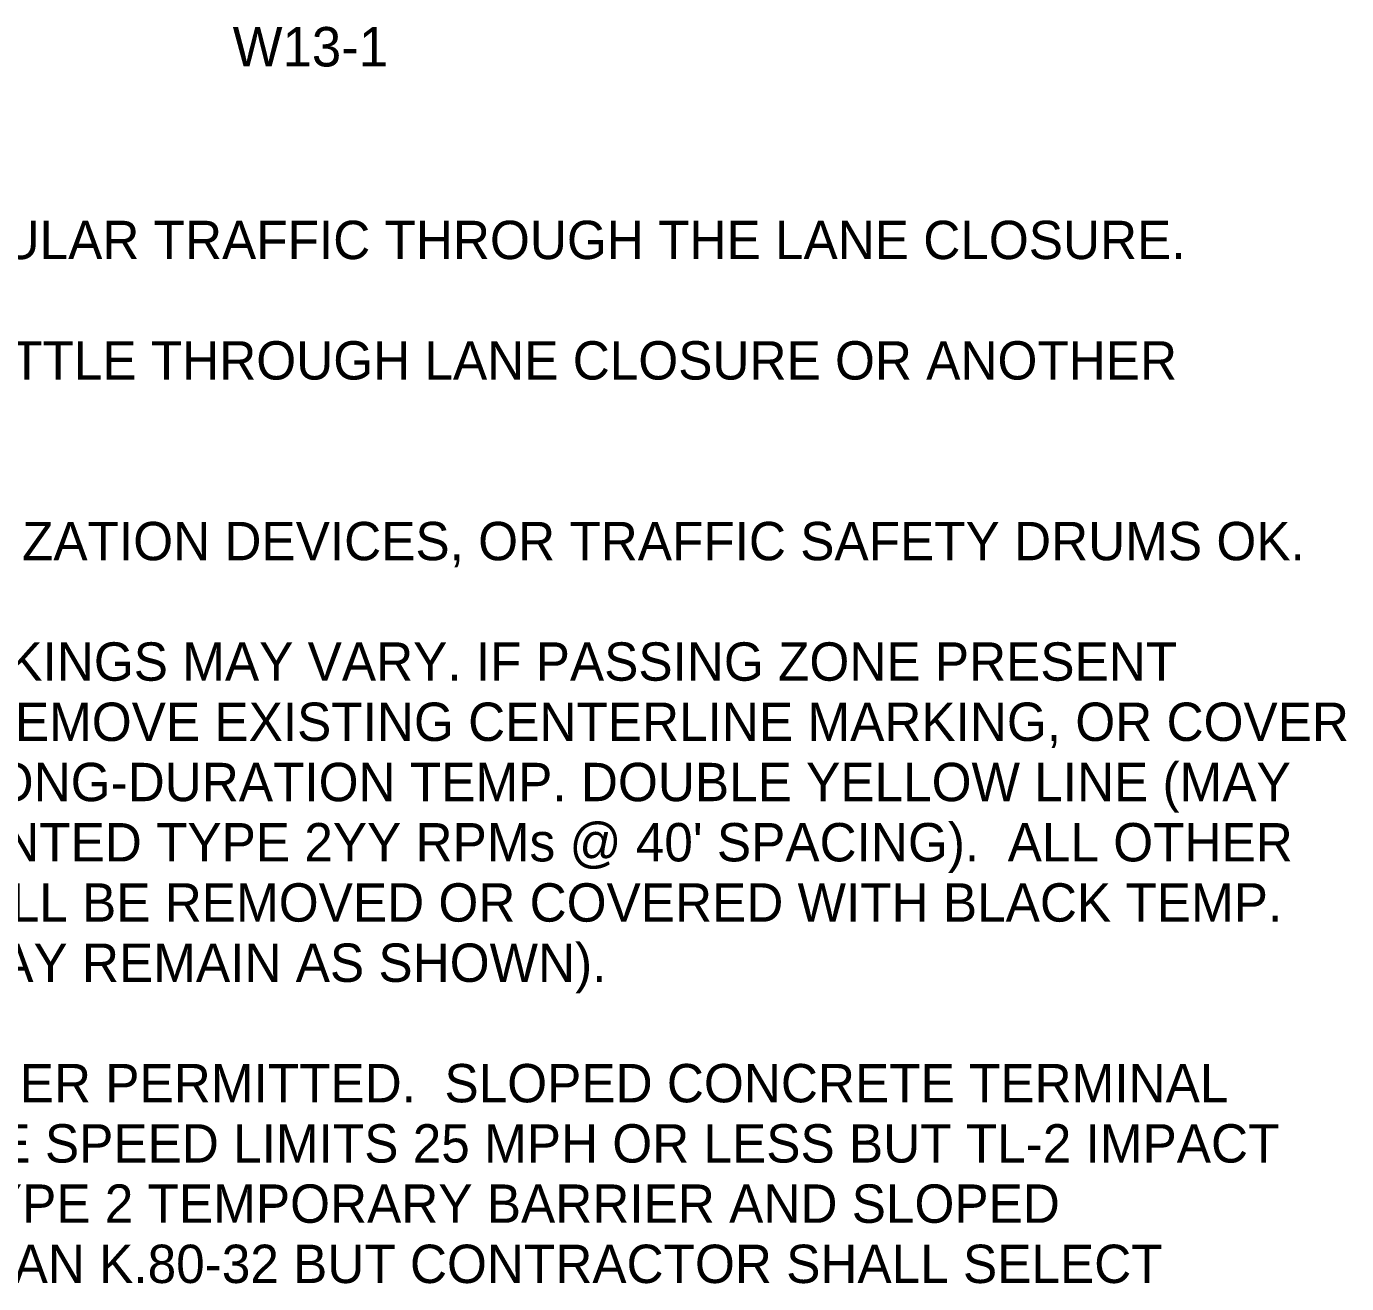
# Model space of a CAD drawing. Extents: x 99976 to 100136, y 99905 to 100011.
# Drawn here: x 100022.12 to 100024.529, y 99942.909 to 99945.203 of the extents above; entities that cross this region are included whole.
import ezdxf

# ---------------------------------------------------------------- set-up
doc = ezdxf.new("R2010")
doc.units = 0
doc.layers.add('SH_GI_GeneralNotesBodyText', color=7, linetype='Continuous')
doc.layers.add('TR_SN_ConstructionSigns', color=7, linetype='Continuous')

msp = doc.modelspace()

# ---------------------------------------------------------------- texts
at = {"layer": 'SH_GI_GeneralNotesBodyText'}
for s, p in [('9. BICYCLISTS ARE COMBINED WITH VEHICULAR TRAFFIC THROUGH THE LANE CLOSURE.', (100020.1, 99944.778)), ('10. ACCOMMODATE PEDESTRIANS VIA SHUTTLE THROUGH LANE CLOSURE OR ANOTHER ', (100020.1, 99944.5582)), ('11. 36" TRAFFIC CONES, 42" TALL CHANNELIZATION DEVICES, OR TRAFFIC SAFETY DRUMS OK.', (100020.1, 99944.2285)), ('12. EXISTING CENTERLINE PAVEMENT MARKINGS MAY VARY. IF PASSING ZONE PRESENT ', (100020.1, 99944.0087)), ("WITHIN 600' OF TEMPORARY STOP BAR, REMOVE EXISTING CENTERLINE MARKING, OR COVER ", (100020.1722, 99943.8988)), ('WITH BLACK TEMP. TAPE, AND INSTALL LONG-DURATION TEMP. DOUBLE YELLOW LINE (MAY ', (100020.1722, 99943.7889)), ("BE SUPPLEMENTED WITH SURFACE-MOUNTED TYPE 2YY RPMs @ 40' SPACING).  ALL OTHER ", (100020.1722, 99943.679)), ('CONFLICTING PAVEMENT MARKINGS SHALL BE REMOVED OR COVERED WITH BLACK TEMP. ', (100020.1722, 99943.5691)), ('TAPE (THOSE WITHIN THE WORK AREA MAY REMAIN AS SHOWN).', (100020.1722, 99943.4592)), ('13. TYPE 2 OR F-SHAPE TEMPORARY BARRIER PERMITTED.  SLOPED CONCRETE TERMINAL ', (100020.1, 99943.2394)), ('ALLOWED FOR REGULATORY WORK ZONE SPEED LIMITS 25 MPH OR LESS BUT TL-2 IMPACT ', (100020.1722, 99943.1295)), ('ATTENUATOR REQUIRED FOR 35 MPH.  TYPE 2 TEMPORARY BARRIER AND SLOPED ', (100020.1722, 99943.0196)), ('CONCRETE TERMINAL PER STANDARD PLAN K.80-32 BUT CONTRACTOR SHALL SELECT ', (100020.1722, 99942.9097))]:
    msp.add_text(s, height=0.07, rotation=360, dxfattribs=at).set_placement(p)
at = {"layer": 'TR_SN_ConstructionSigns'}
msp.add_text('W13-1', height=0.072, rotation=360, dxfattribs=at).set_placement((100022.4963, 99945.1295))

doc.saveas('drawing.dxf')
